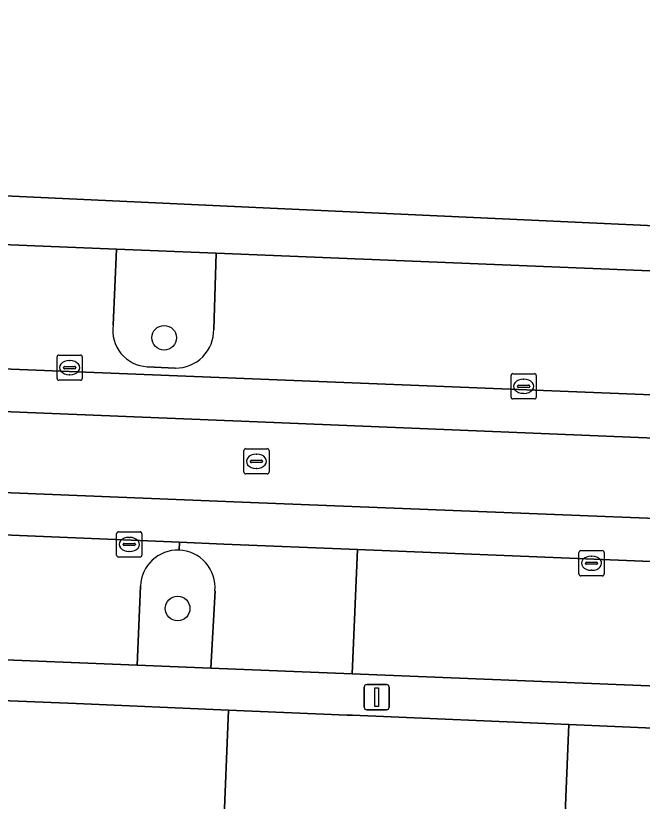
# Model space of a CAD drawing. Extents: x 160732 to 162107, y 387428 to 388479.
# Drawn here: x 161712.97 to 161737.81, y 387538.23 to 387569.38 of the extents above; entities that cross this region are included whole.
import ezdxf

# ---------------------------------------------------------------- set-up
doc = ezdxf.new("R2010")
doc.units = 0
for name, color, linetype in [('IMGEO_Boom', 7, 'Continuous'), ('IMGEO_Erf', 7, 'Continuous'), ('IMGEO_Groenvoorziening', 7, 'Continuous'), ('IMGEO_Kolk', 7, 'Continuous'), ('IMGEO_Lichtmast', 7, 'Continuous'), ('IMGEO_Muur', 7, 'Continuous'), ('IMGEO_Pand', 7, 'Continuous'), ('IMGEO_Parkeervlak_open', 7, 'Continuous'), ('IMGEO_Rijbaan_lokaal_gesloten', 7, 'Continuous'), ('IMGEO_Rijbaan_lokaal_open', 7, 'Continuous'), ('IMGEO_Rioolput', 7, 'Continuous'), ('IMGEO_Voetpad_open', 7, 'Continuous')]:
    doc.layers.add(name, color=color, linetype=linetype)

msp = doc.modelspace()

# ---------------------------------------------------------------- linework, layer by layer
at = {"layer": 'IMGEO_Boom'}
for centre in [(161718.856, 387556.613), (161719.39, 387545.878)]:
    msp.add_circle(centre, 0.489, dxfattribs=at)
at = {"layer": 'IMGEO_Erf'}
for points in [[(161751.705, 387588.058), (161751.981, 387594.98), (161752.257, 387601.886), (161752.284, 387602.571), (161750.669, 387602.615), (161750.724, 387604.666), (161752.302, 387604.623), (161752.276, 387605.501), (161698.439, 387607.705), (161699.402, 387631.238), (161714.058, 387630.638), (161715.082, 387655.655), (161695.358, 387656.493), (161695.21, 387652.777), (161695.166, 387651.674), (161695.158, 387651.477), (161694.964, 387646.491), (161694.939, 387645.836), (161692.661, 387585.122), (161692.174, 387571.838), (161692.129, 387570.906), (161691.79, 387563.2), (161723.356, 387561.738), (161749.827, 387560.516)], [(161733.842, 387515.671), (161734.904, 387541.274), (161726.319, 387541.642), (161726.112, 387541.652), (161721.406, 387541.852), (161721.014, 387532.115), (161714.969, 387532.359), (161714, 387508.358), (161713.785, 387503.026), (161746.204, 387501.716), (161748.176, 387501.617), (161748.295, 387504.456), (161748.48, 387508.883)]]:
    msp.add_lwpolyline(points, dxfattribs=at)
at = {"layer": 'IMGEO_Groenvoorziening'}
for points in [[(161720.921, 387559.968), (161716.972, 387560.129), (161716.838, 387557.115)], [(161720.822, 387556.947), (161720.921, 387559.968)], [(161718.182, 387555.465), (161719.299, 387555.413)], [(161717.917, 387546.765), (161717.791, 387543.634), (161720.71, 387543.516), (161720.872, 387546.575)]]:
    msp.add_lwpolyline(points, dxfattribs=at)
for centre, radius, start, end in [((161718.254, 387556.896), 1.432, 171.1909, 267.1379), ((161719.32, 387556.916), 1.503, 269.2182, 1.1941), ((161719.397, 387546.713), 1.481, 88.1052, 177.9824), ((161719.388, 387546.705), 1.489, 355.0002, 87.7815)]:
    msp.add_arc(centre, radius, start, end, dxfattribs=at)
at = {"layer": 'IMGEO_Kolk'}
for p, q in [((161714.608, 387555.001), (161714.608, 387555.853)), ((161714.683, 387555.927), (161715.535, 387555.927)), ((161715.609, 387555.853), (161715.609, 387555.001)), ((161715.096, 387555.707), (161715.121, 387555.707)), ((161714.867, 387555.421), (161714.867, 387555.433)), ((161715.305, 387555.384), (161714.907, 387555.384)), ((161714.91, 387555.47), (161715.308, 387555.47)), ((161715.351, 387555.433), (161715.351, 387555.421)), ((161715.535, 387554.927), (161714.683, 387554.927)), ((161715.119, 387555.147), (161715.094, 387555.147)), ((161732.608, 387554.263), (161732.608, 387555.115)), ((161732.683, 387555.189), (161733.535, 387555.189)), ((161733.096, 387554.969), (161733.121, 387554.969)), ((161733.609, 387555.115), (161733.609, 387554.263)), ((161732.867, 387554.683), (161732.867, 387554.695)), ((161733.305, 387554.646), (161732.907, 387554.646)), ((161732.91, 387554.732), (161733.308, 387554.732)), ((161733.351, 387554.695), (161733.351, 387554.683)), ((161733.119, 387554.409), (161733.094, 387554.409)), ((161733.535, 387554.189), (161732.683, 387554.189)), ((161716.972, 387547.991), (161716.972, 387548.843)), ((161717.047, 387548.917), (161717.899, 387548.917)), ((161717.46, 387548.697), (161717.485, 387548.697)), ((161717.973, 387548.843), (161717.973, 387547.991)), ((161717.231, 387548.411), (161717.231, 387548.423)), ((161717.669, 387548.374), (161717.271, 387548.374)), ((161717.274, 387548.46), (161717.672, 387548.46)), ((161717.715, 387548.423), (161717.715, 387548.411)), ((161717.483, 387548.137), (161717.458, 387548.137)), ((161735.3, 387547.247), (161735.3, 387548.099)), ((161735.375, 387548.173), (161736.227, 387548.173)), ((161736.301, 387548.099), (161736.301, 387547.247)), ((161717.899, 387547.917), (161717.047, 387547.917)), ((161735.788, 387547.953), (161735.813, 387547.953)), ((161735.559, 387547.667), (161735.559, 387547.679)), ((161735.997, 387547.63), (161735.599, 387547.63)), ((161735.602, 387547.716), (161736, 387547.716)), ((161736.043, 387547.679), (161736.043, 387547.667)), ((161736.227, 387547.173), (161735.375, 387547.173)), ((161735.811, 387547.393), (161735.786, 387547.393))]:
    msp.add_line(p, q, dxfattribs=at)
for points in [[(161714.608, 387555.001), (161714.608, 387555.853)], [(161714.683, 387555.927), (161715.535, 387555.927)], [(161715.609, 387555.853), (161715.609, 387555.001)], [(161715.535, 387554.927), (161714.683, 387554.927)], [(161732.608, 387554.263), (161732.608, 387555.115)], [(161732.683, 387555.189), (161733.535, 387555.189)], [(161733.609, 387555.115), (161733.609, 387554.263)], [(161733.535, 387554.189), (161732.683, 387554.189)], [(161716.972, 387547.991), (161716.972, 387548.843)], [(161717.047, 387548.917), (161717.899, 387548.917)], [(161717.973, 387548.843), (161717.973, 387547.991)], [(161735.3, 387547.247), (161735.3, 387548.099)], [(161735.375, 387548.173), (161736.227, 387548.173)], [(161736.301, 387548.099), (161736.301, 387547.247)], [(161717.899, 387547.917), (161717.047, 387547.917)], [(161736.227, 387547.173), (161735.375, 387547.173)]]:
    msp.add_lwpolyline(points, dxfattribs=at)
for centre, radius, start, end in [((161714.685, 387555.851), 0.0765, 91.552, 178.448), ((161714.685, 387555.851), 0.0765, 91.552, 178.448), ((161715.533, 387555.851), 0.0765, 1.552, 88.448), ((161715.533, 387555.851), 0.0765, 1.552, 88.448), ((161714.907, 387555.43), 0.0403, 85.8775, 175.7526), ((161714.904, 387555.42), 0.0366, 178.938, 274.7102), ((161715.308, 387555.427), 0.043, 264.8664, 352.4533), ((161715.312, 387555.432), 0.0386, 1.7309, 96.639), ((161714.685, 387555.003), 0.0765, 181.552, 268.448), ((161714.685, 387555.003), 0.0765, 181.552, 268.448), ((161715.533, 387555.003), 0.0765, 271.552, 358.448), ((161715.533, 387555.003), 0.0765, 271.552, 358.448), ((161732.685, 387555.113), 0.0765, 91.552, 178.448), ((161732.685, 387555.113), 0.0765, 91.552, 178.448), ((161733.533, 387555.113), 0.0765, 1.552, 88.448), ((161733.533, 387555.113), 0.0765, 1.552, 88.448), ((161732.907, 387554.692), 0.0403, 85.8775, 175.7526), ((161732.904, 387554.682), 0.0366, 178.938, 274.7102), ((161733.308, 387554.689), 0.043, 264.8664, 352.4533), ((161733.312, 387554.694), 0.0386, 1.7309, 96.639), ((161732.685, 387554.265), 0.0765, 181.552, 268.448), ((161732.685, 387554.265), 0.0765, 181.552, 268.448), ((161733.533, 387554.265), 0.0765, 271.552, 358.448), ((161733.533, 387554.265), 0.0765, 271.552, 358.448), ((161717.049, 387548.841), 0.0765, 91.552, 178.448), ((161717.049, 387548.841), 0.0765, 91.552, 178.448), ((161717.897, 387548.841), 0.0765, 1.552, 88.448), ((161717.897, 387548.841), 0.0765, 1.552, 88.448), ((161717.271, 387548.42), 0.0403, 85.8775, 175.7526), ((161717.268, 387548.41), 0.0366, 178.938, 274.7102), ((161717.672, 387548.417), 0.043, 264.8664, 352.4533), ((161717.676, 387548.422), 0.0386, 1.7309, 96.639), ((161735.377, 387548.097), 0.0765, 91.552, 178.448), ((161735.377, 387548.097), 0.0765, 91.552, 178.448), ((161736.225, 387548.097), 0.0765, 1.552, 88.448), ((161736.225, 387548.097), 0.0765, 1.552, 88.448), ((161717.049, 387547.993), 0.0765, 181.552, 268.448), ((161717.049, 387547.993), 0.0765, 181.552, 268.448), ((161717.897, 387547.993), 0.0765, 271.552, 358.448), ((161717.897, 387547.993), 0.0765, 271.552, 358.448), ((161735.599, 387547.676), 0.0403, 85.8775, 175.7526), ((161735.596, 387547.666), 0.0366, 178.938, 274.7102), ((161736, 387547.673), 0.043, 264.8664, 352.4533), ((161736.004, 387547.678), 0.0386, 1.7309, 96.639), ((161735.377, 387547.249), 0.0765, 181.552, 268.448), ((161735.377, 387547.249), 0.0765, 181.552, 268.448), ((161736.225, 387547.249), 0.0765, 271.552, 358.448), ((161736.225, 387547.249), 0.0765, 271.552, 358.448)]:
    msp.add_arc(centre, radius, start, end, dxfattribs=at)
for centre, major_axis, ratio, start_param, end_param in [((161715.095, 387555.427), (-0.387, 0.002), 0.722429, 4.712389, 7.853982), ((161715.12, 387555.427), (-0.39, 0.002), 0.717154, 1.570796, 4.712389), ((161733.095, 387554.689), (-0.387, 0.002), 0.722429, 4.712389, 7.853982), ((161733.12, 387554.689), (-0.39, 0.002), 0.717154, 1.570796, 4.712389), ((161717.459, 387548.417), (-0.387, 0.002), 0.722429, 4.712389, 7.853982), ((161717.484, 387548.417), (-0.39, 0.002), 0.717154, 1.570796, 4.712389), ((161735.787, 387547.673), (-0.387, 0.002), 0.722429, 4.712389, 7.853982), ((161735.812, 387547.673), (-0.39, 0.002), 0.717154, 1.570796, 4.712389)]:
    msp.add_ellipse(centre, major_axis=major_axis, ratio=ratio, start_param=start_param, end_param=end_param, dxfattribs=at)
at = {"layer": 'IMGEO_Lichtmast'}
for p, q in [((161726.788, 387541.963), (161726.788, 387542.763)), ((161726.788, 387542.763), (161726.788, 387541.963)), ((161726.888, 387542.863), (161727.678, 387542.863)), ((161727.678, 387542.863), (161726.888, 387542.863)), ((161727.778, 387542.763), (161727.778, 387541.963)), ((161727.778, 387541.963), (161727.778, 387542.763)), ((161727.678, 387541.863), (161726.888, 387541.863)), ((161726.888, 387541.863), (161727.678, 387541.863))]:
    msp.add_line(p, q, dxfattribs=at)
msp.add_lwpolyline([(161727.208, 387542.738), (161727.358, 387542.738), (161727.358, 387541.988), (161727.208, 387541.988), (161727.208, 387542.738)], dxfattribs=at)
for centre, start, end in [((161726.888, 387542.763), 90, 180), ((161726.888, 387542.763), 90, 180), ((161727.678, 387542.763), 0, 90), ((161727.678, 387542.763), 360, 90), ((161726.888, 387541.963), 180, 270), ((161726.888, 387541.963), 180, 270), ((161727.678, 387541.963), 270, 0), ((161727.678, 387541.963), 270, 0)]:
    msp.add_arc(centre, 0.1, start, end, dxfattribs=at)
at = {"layer": 'IMGEO_Muur'}
msp.add_lwpolyline([(161734.904, 387541.274), (161726.319, 387541.642)], dxfattribs=at)
at = {"layer": 'IMGEO_Pand'}
msp.add_lwpolyline([(161708.375, 387473.257), (161712.42, 387473.094), (161712.43, 387473.308), (161713.647, 387500), (161713.785, 387503.026), (161714, 387508.358), (161714.969, 387532.359), (161721.014, 387532.115), (161721.406, 387541.852), (161715.362, 387542.111), (161701.885, 387542.655), (161693.293, 387543.003), (161688.264, 387543.206), (161675.758, 387543.711), (161674.816, 387543.749), (161673.156, 387502.607), (161673.05, 387500), (161672.049, 387475.19), (161671.52, 387475.215), (161671.5, 387474.74), (161678.931, 387474.44), (161678.95, 387474.908), (161708.394, 387473.72)], close=True, dxfattribs=at)
msp.add_lwpolyline([(161735.756, 387513.597), (161748.655, 387513.057), (161749.81, 387540.636), (161734.904, 387541.274), (161733.842, 387515.671)], dxfattribs=at)
at = {"layer": 'IMGEO_Parkeervlak_open'}
for points in [[(161716.972, 387560.129), (161694.332, 387561.054), (161694.227, 387557.648)], [(161716.838, 387557.115), (161716.972, 387560.129)], [(161738.324, 387556.12), (161738.443, 387559.252), (161720.921, 387559.968), (161720.822, 387556.947)], [(161692.982, 387556.165), (161752.366, 387553.783)], [(161719.299, 387555.413), (161718.182, 387555.465)], [(161719.446, 387548.193), (161719.459, 387548.503), (161702.969, 387549.19), (161702.757, 387544.243), (161717.791, 387543.634), (161717.917, 387546.765)], [(161747.854, 387547.35), (161726.521, 387548.217), (161726.309, 387543.29), (161746.26, 387542.482), (161746.444, 387545.906)]]:
    msp.add_lwpolyline(points, dxfattribs=at)
for centre, radius, start, end in [((161718.254, 387556.896), 1.432, 171.1909, 267.1379), ((161719.32, 387556.916), 1.503, 269.2182, 1.1941), ((161719.397, 387546.713), 1.481, 88.1052, 177.9824)]:
    msp.add_arc(centre, radius, start, end, dxfattribs=at)
at = {"layer": 'IMGEO_Rijbaan_lokaal_gesloten'}
msp.add_lwpolyline([(161528.228, 387556.224), (161529.058, 387556.206), (161529.118, 387557.878), (161583.046, 387555.682), (161623.924, 387554.084), (161671.968, 387552.174), (161671.874, 387550.474), (161674.671, 387550.36), (161675.523, 387550.334), (161691.139, 387549.683), (161691.187, 387551.341), (161722.277, 387550.081), (161751.076, 387548.942), (161751.174, 387552.103), (161722.559, 387553.276), (161691.289, 387554.55), (161691.349, 387556.218), (161690.713, 387556.247)], dxfattribs=at)
at = {"layer": 'IMGEO_Rijbaan_lokaal_open'}
for points in [[(161692.714, 387556.157), (161691.349, 387556.218), (161691.289, 387554.55), (161722.559, 387553.276), (161751.174, 387552.103), (161751.076, 387548.942), (161722.277, 387550.081), (161691.187, 387551.341), (161691.139, 387549.683), (161702.969, 387549.19), (161719.459, 387548.503), (161721.22, 387548.43), (161726.521, 387548.217), (161747.854, 387547.35), (161748.012, 387547.345), (161748.181, 387547.339), (161749.668, 387547.286), (161752.5, 387547.185)], [(161752.366, 387553.783), (161692.982, 387556.165)]]:
    msp.add_lwpolyline(points, dxfattribs=at)
at = {"layer": 'IMGEO_Rioolput'}
for p, q in [((161722.015, 387551.289), (161722.015, 387552.141)), ((161722.09, 387552.215), (161722.942, 387552.215)), ((161723.016, 387552.141), (161723.016, 387551.289)), ((161722.503, 387551.995), (161722.528, 387551.995)), ((161722.274, 387551.709), (161722.274, 387551.721)), ((161722.712, 387551.672), (161722.314, 387551.672)), ((161722.317, 387551.758), (161722.715, 387551.758)), ((161722.758, 387551.721), (161722.758, 387551.709)), ((161722.942, 387551.215), (161722.09, 387551.215)), ((161722.526, 387551.435), (161722.501, 387551.435))]:
    msp.add_line(p, q, dxfattribs=at)
for points in [[(161722.015, 387551.289), (161722.015, 387552.141)], [(161722.09, 387552.215), (161722.942, 387552.215)], [(161723.016, 387552.141), (161723.016, 387551.289)], [(161722.942, 387551.215), (161722.09, 387551.215)]]:
    msp.add_lwpolyline(points, dxfattribs=at)
for centre, radius, start, end in [((161722.092, 387552.139), 0.0765, 91.552, 178.448), ((161722.092, 387552.139), 0.0765, 91.552, 178.448), ((161722.94, 387552.139), 0.0765, 1.552, 88.448), ((161722.94, 387552.139), 0.0765, 1.552, 88.448), ((161722.314, 387551.718), 0.0403, 85.8775, 175.7526), ((161722.311, 387551.708), 0.0366, 178.938, 274.7102), ((161722.715, 387551.715), 0.043, 264.8664, 352.4533), ((161722.719, 387551.72), 0.0386, 1.7309, 96.639), ((161722.092, 387551.291), 0.0765, 181.552, 268.448), ((161722.092, 387551.291), 0.0765, 181.552, 268.448), ((161722.94, 387551.291), 0.0765, 271.552, 358.448), ((161722.94, 387551.291), 0.0765, 271.552, 358.448)]:
    msp.add_arc(centre, radius, start, end, dxfattribs=at)
for centre, major_axis, ratio, start_param, end_param in [((161722.502, 387551.715), (-0.387, 0.002), 0.722429, 4.712389, 7.853982), ((161722.527, 387551.715), (-0.39, 0.002), 0.717154, 1.570796, 4.712389)]:
    msp.add_ellipse(centre, major_axis=major_axis, ratio=ratio, start_param=start_param, end_param=end_param, dxfattribs=at)
at = {"layer": 'IMGEO_Voetpad_open'}
for points in [[(161757.751, 387576.678), (161757.082, 387560.048), (161755.122, 387560.163), (161749.994, 387560.464), (161749.827, 387560.516), (161723.356, 387561.738), (161691.79, 387563.2), (161692.129, 387570.906)], [(161690.978, 387561.277), (161694.135, 387561.163), (161694.132, 387561.062), (161694.332, 387561.054), (161716.972, 387560.129), (161720.921, 387559.968), (161738.443, 387559.252), (161741.491, 387559.128), (161751.477, 387558.72), (161751.335, 387555.287)], [(161726.521, 387548.217), (161721.22, 387548.43), (161719.459, 387548.503), (161719.446, 387548.193)], [(161720.872, 387546.575), (161720.71, 387543.516), (161726.309, 387543.29), (161726.521, 387548.217)], [(161752.472, 387542.123), (161746.26, 387542.482), (161726.309, 387543.29), (161720.71, 387543.516), (161717.791, 387543.634), (161702.757, 387544.243), (161675.302, 387545.354)], [(161675.758, 387543.711), (161688.264, 387543.206), (161693.293, 387543.003), (161701.885, 387542.655), (161715.362, 387542.111), (161721.406, 387541.852), (161726.112, 387541.652), (161726.319, 387541.642), (161734.904, 387541.274), (161749.81, 387540.636), (161756.367, 387540.259), (161757.629, 387545.054)]]:
    msp.add_lwpolyline(points, dxfattribs=at)
msp.add_arc((161719.388, 387546.705), 1.489, 355.0002, 87.7815, dxfattribs=at)

doc.saveas('drawing.dxf')
